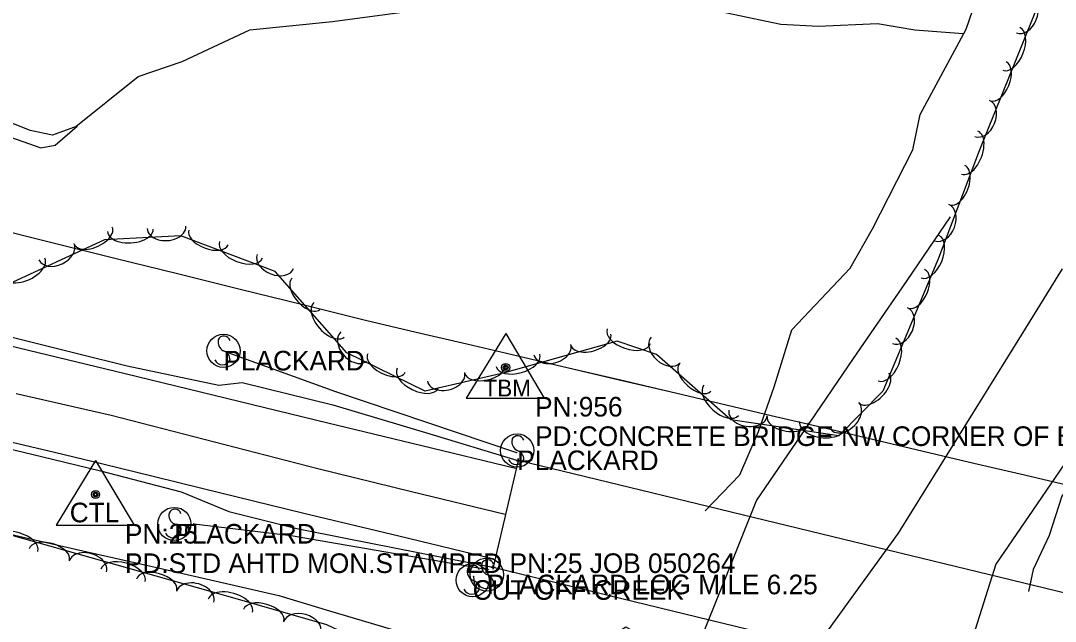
# Model space of a CAD drawing. Extents: x 1441650 to 1491889, y 345904 to 358319.
# Drawn here: x 1472850 to 1473113.8, y 348154 to 348307 of the extents above; entities that cross this region are included whole.
import ezdxf

# ---------------------------------------------------------------- set-up
doc = ezdxf.new("R2010")
doc.units = 0
for name, color, linetype in [('S_BRIDGE', 7, 'Continuous'), ('S_DITCHLINE', 7, 'Continuous'), ('S_EDGE_PAVEMENT', 7, 'Continuous'), ('S_GUARDRAIL', 7, 'Continuous'), ('S_MSC_PT_SYM', 7, 'Continuous'), ('S_PAVEMENT_CROWN', 7, 'Continuous'), ('S_PRIMARY_CTL', 7, 'Continuous'), ('S_PRIMARY_CTL_ANNOT', 7, 'Continuous'), ('S_RDW_PT_SYM', 7, 'Continuous'), ('S_SHOULDER', 7, 'Continuous'), ('S_SIGN', 7, 'Continuous'), ('S_SIGN_ANNOT', 7, 'Continuous'), ('S_STR_PT_SYM', 7, 'Continuous'), ('S_STREAM', 7, 'Continuous'), ('S_TREE', 7, 'Continuous')]:
    doc.layers.add(name, color=color, linetype=linetype)

msp = doc.modelspace()

# ---------------------------------------------------------------- linework, layer by layer
at = {"layer": 'S_BRIDGE'}
for p, q in [((1472976.88, 348194.93), (1472970.49, 348167.73)), ((1473142.95, 348154.68), (1472976.88, 348194.93)), ((1472970.49, 348167.73), (1473136.29, 348127.54))]:
    msp.add_line(p, q, dxfattribs=at)
at = {"layer": 'S_DITCHLINE'}
for points in [[(1473087.04, 348257.02), (1473074.69, 348238.97), (1473062.34, 348220.91), (1473049.98, 348202.85), (1473037.63, 348184.8), (1473031.01, 348168.28), (1473024.38, 348151.77), (1473014.11, 348133.56), (1473003.85, 348115.35), (1472995.89, 348101.79), (1472987.93, 348088.22)], [(1473115.62, 348243.74), (1473105.15, 348226.91), (1473094.68, 348210.07), (1473084.21, 348193.24), (1473073.74, 348176.4), (1473061.73, 348159.79), (1473049.72, 348143.17), (1473044.52, 348130.05), (1473039.32, 348116.92), (1473034.11, 348103.8), (1473028.91, 348090.67)], [(1473140.67, 348229.88), (1473130.18, 348214.54), (1473119.68, 348199.2), (1473109.18, 348183.86), (1473098.68, 348168.52), (1473092.86, 348150.29), (1473087.04, 348132.06), (1473079.76, 348118.49), (1473072.48, 348104.91), (1473065.21, 348091.33), (1473057.93, 348077.75)]]:
    msp.add_lwpolyline(points, dxfattribs=at)
at = {"layer": 'S_EDGE_PAVEMENT'}
for points in [[(1472839.71, 348226.04), (1472852.03, 348223.07), (1472864.35, 348220.1), (1472876.67, 348217.13), (1472889.59, 348213.98), (1472902.52, 348210.83), (1472915.44, 348207.68), (1472928.36, 348204.53), (1472952.27, 348198.76), (1472976.19, 348192.99)], [(1472846.37, 348199.95), (1472858.65, 348197.02), (1472870.93, 348194.09), (1472883.76, 348190.95), (1472896.58, 348187.82), (1472909.41, 348184.68), (1472922.24, 348181.55), (1472946.44, 348175.71), (1472970.64, 348169.87)]]:
    msp.add_lwpolyline(points, dxfattribs=at)
at = {"layer": 'S_GUARDRAIL'}
for p, q in [((1472902.8, 348222.43), (1472930.33, 348212.54)), ((1472930.33, 348212.54), (1472976.48, 348196.98)), ((1472894.14, 348178.84), (1472918.95, 348175.8)), ((1472918.95, 348175.8), (1472969.25, 348167.15))]:
    msp.add_line(p, q, dxfattribs=at)
at = {"layer": 'S_MSC_PT_SYM'}
for points in [[(1472965.52, 348165.45), (1472965.52, 348165.5), (1472965.52, 348165.45), (1472965.47, 348165.45), (1472965.52, 348165.45), (1472965.52, 348165.4), (1472965.52, 348165.45), (1472965.57, 348165.45)], [(1472965.66, 348163.35), (1472965.66, 348163.4), (1472965.66, 348163.35), (1472965.61, 348163.35), (1472965.66, 348163.35), (1472965.66, 348163.3), (1472965.66, 348163.35), (1472965.71, 348163.35)]]:
    msp.add_lwpolyline(points, dxfattribs=at)
at = {"layer": 'S_PAVEMENT_CROWN'}
msp.add_lwpolyline([(1472848.88, 348212.01), (1472873.11, 348206.48), (1472886.28, 348203.09), (1472899.44, 348199.7), (1472912.61, 348196.31), (1472925.78, 348192.93), (1472949.66, 348187.07), (1472973.55, 348181.22)], dxfattribs=at)
at = {"layer": 'S_PRIMARY_CTL'}
for p, q in [((1472973.69, 348227.34), (1472963.65, 348210.82)), ((1472973.69, 348227.34), (1472983.51, 348210.82)), ((1472963.65, 348210.82), (1472983.51, 348210.82)), ((1472869.11, 348194.97), (1472859.08, 348178.46)), ((1472869.11, 348194.97), (1472878.94, 348178.46)), ((1472859.08, 348178.46), (1472878.94, 348178.46))]:
    msp.add_line(p, q, dxfattribs=at)
for centre, radius in [((1472973.69, 348218.64), 1.04), ((1472973.69, 348218.64), 0.609), ((1472973.69, 348218.64), 0.344), ((1472869.11, 348186.27), 1.04), ((1472869.11, 348186.27), 0.609), ((1472869.11, 348186.27), 0.344)]:
    msp.add_circle(centre, radius, dxfattribs=at)
at = {"layer": 'S_RDW_PT_SYM'}
for points in [[(1472902.8, 348222.43), (1472902.8, 348222.48), (1472902.8, 348222.43), (1472902.75, 348222.43), (1472902.8, 348222.43), (1472902.8, 348222.38), (1472902.8, 348222.43), (1472902.85, 348222.43)], [(1472930.33, 348212.54), (1472930.33, 348212.59), (1472930.33, 348212.54), (1472930.28, 348212.54), (1472930.33, 348212.54), (1472930.33, 348212.49), (1472930.33, 348212.54), (1472930.38, 348212.54)], [(1472976.48, 348196.98), (1472976.48, 348197.03), (1472976.48, 348196.98), (1472976.43, 348196.98), (1472976.48, 348196.98), (1472976.48, 348196.93), (1472976.48, 348196.98), (1472976.53, 348196.98)], [(1472894.14, 348178.84), (1472894.14, 348178.89), (1472894.14, 348178.84), (1472894.09, 348178.84), (1472894.14, 348178.84), (1472894.14, 348178.79), (1472894.14, 348178.84), (1472894.19, 348178.84)], [(1472918.95, 348175.8), (1472918.95, 348175.85), (1472918.95, 348175.8), (1472918.9, 348175.8), (1472918.95, 348175.8), (1472918.95, 348175.75), (1472918.95, 348175.8), (1472919, 348175.8)], [(1472969.25, 348167.15), (1472969.25, 348167.2), (1472969.25, 348167.15), (1472969.2, 348167.15), (1472969.25, 348167.15), (1472969.25, 348167.1), (1472969.25, 348167.15), (1472969.3, 348167.15)]]:
    msp.add_lwpolyline(points, dxfattribs=at)
at = {"layer": 'S_SHOULDER'}
for points in [[(1472840.27, 348228.21), (1472852.57, 348225.17), (1472864.88, 348222.13), (1472877.18, 348219.09), (1472900.53, 348214.14), (1472906.49, 348214.78), (1472929.64, 348209.16), (1472953.23, 348202.07), (1472976.81, 348194.98)], [(1472845.82, 348198.23), (1472858.09, 348195.27), (1472870.36, 348192.31), (1472890.95, 348186.99), (1472903.06, 348181.91), (1472920.4, 348177.63), (1472932.88, 348175.15), (1472945.36, 348172.68), (1472957.83, 348170.21), (1472970.31, 348167.73)]]:
    msp.add_lwpolyline(points, dxfattribs=at)
at = {"layer": 'S_SIGN'}
msp.add_line((1472965.52, 348165.45), (1472965.66, 348163.35), dxfattribs=at)
for centre in [(1472901.73, 348222.88), (1472976.63, 348197.48), (1472889.2, 348178.76), (1472968.91, 348165.85), (1472965.27, 348164.44)]:
    msp.add_circle(centre, 4.24, dxfattribs=at)
for centre, radius, start, end in [((1472902.89, 348225.14), 2.55, 167.1196, 241.9813), ((1472901.86, 348225.04), 1.62, 16.5258, 156.8957), ((1472901.03, 348220.6), 2.38, 358.6529, 73.7063), ((1472901.47, 348221.48), 2.17, 204.641, 335.359), ((1472976.76, 348199.63), 1.62, 16.5258, 156.8957), ((1472977.8, 348199.73), 2.55, 167.1196, 241.9813), ((1472975.93, 348195.2), 2.38, 358.6529, 73.7063), ((1472976.37, 348196.08), 2.17, 204.641, 335.359), ((1472889.33, 348180.92), 1.62, 16.5258, 156.8957), ((1472890.37, 348181.01), 2.55, 167.1196, 241.9813), ((1472888.5, 348176.48), 2.38, 358.6529, 73.7063), ((1472888.94, 348177.36), 2.17, 204.641, 335.359), ((1472969.04, 348168), 1.62, 16.5258, 156.8957), ((1472966.44, 348166.7), 2.55, 167.1196, 241.9813), ((1472965.4, 348166.6), 1.62, 16.5258, 156.8957), ((1472970.08, 348168.1), 2.55, 167.1196, 241.9813), ((1472964.57, 348162.16), 2.38, 358.6529, 73.7063), ((1472968.21, 348163.57), 2.38, 358.6529, 73.7063), ((1472965.01, 348163.04), 2.17, 204.641, 335.359), ((1472968.65, 348164.45), 2.17, 204.641, 335.359)]:
    msp.add_arc(centre, radius, start, end, dxfattribs=at)
at = {"layer": 'S_STR_PT_SYM'}
for points in [[(1472976.88, 348194.93), (1472976.88, 348195.43), (1472976.88, 348194.93), (1472976.38, 348194.93), (1472976.88, 348194.93), (1472976.88, 348194.43), (1472976.88, 348194.93), (1472977.38, 348194.93)], [(1472970.49, 348167.73), (1472970.49, 348168.23), (1472970.49, 348167.73), (1472969.99, 348167.73), (1472970.49, 348167.73), (1472970.49, 348167.23), (1472970.49, 348167.73), (1472970.99, 348167.73)]]:
    msp.add_lwpolyline(points, dxfattribs=at)
at = {"layer": 'S_STREAM'}
for points in [[(1473024.53, 348182.11), (1473033.36, 348191.26), (1473038.12, 348202.34), (1473042.13, 348213.74), (1473046.62, 348228.25), (1473061.54, 348243.91), (1473067.26, 348253.93), (1473077.53, 348274.11), (1473079.41, 348283.11), (1473091.1, 348304.84), (1473097.06, 348322.2), (1473106.38, 348343.01)], [(1472864.1, 348280.06), (1472880.01, 348292.78), (1472891.16, 348296.65), (1472908.44, 348304.7), (1472929.51, 348306.8), (1472963.88, 348311.43), (1472979.03, 348312.06), (1473004.46, 348312.48), (1473014.92, 348311.14), (1473021.36, 348310.86), (1473031.66, 348308.7), (1473043.82, 348306.16), (1473053.49, 348305.63), (1473068.53, 348306.27), (1473078.01, 348304.68), (1473090.36, 348303.75)], [(1472839.82, 348279.94), (1472855.15, 348274.57), (1472858.8, 348275.25), (1472864.43, 348280.09), (1472858.12, 348277.86), (1472852.43, 348279.05), (1472843.54, 348282.62)], [(1473170.89, 348279.31), (1473167.39, 348262.57), (1473161.78, 348252.93), (1473155.22, 348239.13), (1473146.8, 348228.04), (1473131.31, 348206.74), (1473124.09, 348197.72), (1473115.49, 348185.81), (1473112.29, 348175.85), (1473108.18, 348167.14), (1473107.02, 348161.57)]]:
    msp.add_lwpolyline(points, dxfattribs=at)
at = {"layer": 'S_TREE'}
for points in [[(1473109.89, 348312.19), (1473094.46, 348273.87), (1473084.02, 348246.5), (1473069.89, 348212.61), (1473058.67, 348201.26), (1473031.12, 348205.26), (1473012.17, 348221.95), (1473002.12, 348225.36), (1472973.42, 348217.28), (1472953.15, 348212.6), (1472933.21, 348222.39), (1472914.94, 348243.12), (1472890.88, 348252.17), (1472871.36, 348251.14), (1472845.65, 348239.27)], [(1472310.15, 348303.67), (1472465.08, 348263.44), (1472535.44, 348247.8), (1472646.52, 348221.7), (1472680.95, 348214.5), (1472768.25, 348192.77), (1472844.04, 348176.91), (1472901.65, 348160.68), (1472928, 348153.12), (1472974.47, 348131.25), (1472985.82, 348129), (1472989.26, 348142.93), (1473004.35, 348152.55), (1473012.14, 348148.07), (1473011.33, 348127.41), (1473005.74, 348100.7), (1472997.92, 348078.83), (1472968.79, 348050.92), (1472925.63, 348015.56)], [(1472842, 348254.45), (1472857.99, 348250.49), (1472873.99, 348246.53), (1472889.99, 348242.57), (1472905.98, 348238.62), (1472921.98, 348234.66), (1472937.98, 348230.7), (1472950.9, 348227.67), (1472963.82, 348224.64), (1472976.75, 348221.6), (1472989.67, 348218.57), (1473002.6, 348215.54), (1473015.52, 348212.5), (1473028.44, 348209.47), (1473041.37, 348206.44), (1473054.29, 348203.4), (1473067.22, 348200.37), (1473080.14, 348197.33), (1473093.06, 348194.3), (1473105.99, 348191.27), (1473118.91, 348188.23)], [(1472842, 348254.44), (1472857.99, 348250.49), (1472873.99, 348246.53), (1472889.99, 348242.57), (1472905.98, 348238.61), (1472921.98, 348234.66), (1472937.98, 348230.7), (1472950.9, 348227.67), (1472963.82, 348224.63), (1472976.75, 348221.6), (1472989.67, 348218.57), (1473002.6, 348215.53), (1473015.52, 348212.5), (1473028.44, 348209.47), (1473041.37, 348206.43), (1473054.29, 348203.4), (1473067.22, 348200.37), (1473080.14, 348197.33), (1473093.06, 348194.3), (1473105.99, 348191.27), (1473118.91, 348188.23)], [(1472834.34, 348179.13), (1472850.64, 348175.41), (1472866.94, 348171.69), (1472883.24, 348167.97), (1472899.55, 348164.25), (1472915.85, 348160.53), (1472928.75, 348156.66), (1472941.65, 348152.79), (1472954.55, 348148.91), (1472967.45, 348145.04), (1472980.35, 348141.17), (1472993.25, 348137.3), (1473006.16, 348133.43), (1473019.06, 348129.55), (1473031.96, 348125.68), (1473044.86, 348121.81), (1473057.76, 348117.94), (1473070.66, 348114.06), (1473083.56, 348110.19), (1473096.46, 348106.32), (1473109.37, 348102.45), (1473122.27, 348098.57)], [(1472834.34, 348179.12), (1472850.64, 348175.41), (1472866.94, 348171.69), (1472883.24, 348167.97), (1472899.54, 348164.25), (1472915.85, 348160.53), (1472928.75, 348156.66), (1472941.65, 348152.78), (1472954.55, 348148.91), (1472967.45, 348145.04), (1472980.35, 348141.17), (1472993.25, 348137.3), (1473006.15, 348133.42), (1473019.06, 348129.55), (1473031.96, 348125.68), (1473044.86, 348121.81), (1473057.76, 348117.93), (1473070.66, 348114.06), (1473083.56, 348110.19), (1473096.46, 348106.32), (1473109.37, 348102.45), (1473122.27, 348098.57)]]:
    msp.add_lwpolyline(points, dxfattribs=at)
for centre, major_axis, ratio, start_param, end_param in [((1473105.83, 348308.49), (1.85, 4.6), 0.684797, 3.141593, 6.283185), ((1473102.61, 348299.8), (2.19, 5.44), 0.549667, 3.141593, 6.283185), ((1473099.3, 348291.57), (2, 4.96), 0.540294, 3.141593, 6.283185), ((1473095.21, 348282.11), (1.85, 4.6), 0.684797, 3.141593, 6.283185), ((1473092, 348273.38), (2.09, 5.48), 0.549667, 3.141568, 6.283161), ((1473088.84, 348265.1), (1.9, 5), 0.540294, 3.141569, 6.283162), ((1473084.93, 348255.56), (1.77, 4.63), 0.684797, 3.141553, 6.283145), ((1472868.56, 348252.18), (4.82, 2.23), 0.543849, 3.1392, 6.280793), ((1472877.98, 348253.61), (5.85, 0.31), 0.55105, 3.140823, 6.282416), ((1472887.19, 348254.36), (4.94, 0.27), 0.686519, 3.14033, 6.281923), ((1472897.92, 348251.79), (5, -1.88), 0.540699, 3.141593, 6.283185), ((1473081.89, 348246.89), (2.26, 5.42), 0.549667, 3.141593, 6.283185), ((1472859.16, 348248.13), (4.47, 2.08), 0.6893, 3.137524, 6.279116), ((1472906.22, 348248.66), (5.49, -2.07), 0.55008, 3.141593, 6.283185), ((1472850.92, 348244.03), (5.29, 2.45), 0.553284, 3.139122, 6.280715), ((1472914.98, 348245.65), (4.64, -1.75), 0.685311, 3.141593, 6.283185), ((1473078.47, 348238.7), (2.06, 4.93), 0.540294, 3.141593, 6.283185), ((1472922.77, 348237.43), (3.54, -4.01), 0.540628, 3.141697, 6.28329), ((1472928.64, 348230.78), (3.88, -4.4), 0.550008, 3.1417, 6.283293), ((1473074.27, 348229.29), (1.91, 4.57), 0.684797, 3.141593, 6.283185), ((1472934.96, 348224.01), (3.28, -3.72), 0.685221, 3.141769, 6.283362), ((1472995.43, 348225.68), (5.08, 1.44), 0.547252, 3.13874, 6.280333), ((1473005.08, 348226.59), (5.51, -1.87), 0.555255, 3.141419, 6.283011), ((1472985.57, 348223.17), (4.71, 1.34), 0.693611, 3.136712, 6.278305), ((1473014.47, 348223.1), (3.7, -3.27), 0.687327, 3.142953, 6.284545), ((1473070.94, 348220.65), (2.26, 5.42), 0.549667, 3.141593, 6.283185), ((1472943.31, 348219.79), (4.78, -2.35), 0.542282, 3.141793, 6.283386), ((1472976.83, 348220.44), (5.58, 1.58), 0.556745, 3.138647, 6.280239), ((1472968.45, 348218.3), (5.14, 1.19), 0.547564, 3.138866, 6.280458), ((1473022.01, 348216.11), (4, -3.52), 0.542291, 3.142395, 6.283987), ((1472951.25, 348215.9), (5.25, -2.58), 0.55169, 3.1418, 6.283392), ((1472958.48, 348216.27), (4.76, 1.12), 0.694007, 3.136924, 6.278517), ((1473067.65, 348213.36), (3.76, 3.8), 0.540443, 3.141115, 6.282708), ((1473028.64, 348210.27), (4.39, -3.87), 0.551699, 3.142421, 6.284013), ((1473060.22, 348206.22), (3.48, 3.53), 0.684985, 3.140785, 6.282378), ((1473035.49, 348207.03), (4.9, -0.71), 0.686451, 3.140942, 6.282535), ((1473045.63, 348205.3), (5.28, -0.77), 0.541599, 3.141208, 6.282801), ((1473054.39, 348204.03), (5.8, -0.84), 0.550995, 3.141196, 6.282789), ((1472848.77, 348173.37), (-5.65, 1.59), 0.550047, 3.141622, 6.283214), ((1472857.3, 348170.97), (-5.15, 1.45), 0.540668, 3.141621, 6.283213), ((1472867.15, 348167.92), (-4.77, 1.34), 0.685271, 3.14164, 6.283233), ((1472876.13, 348165.66), (-5.65, 1.59), 0.550047, 3.141622, 6.283214), ((1472884.67, 348163.26), (-5.15, 1.45), 0.540668, 3.141621, 6.283213), ((1472894.51, 348160.22), (-4.77, 1.34), 0.685271, 3.14164, 6.283233), ((1472903.48, 348157.95), (-5.64, 1.62), 0.550238, 3.141358, 6.282951), ((1472912, 348155.5), (-5.14, 1.47), 0.540855, 3.141366, 6.282958), ((1472921.83, 348152.41), (-4.76, 1.36), 0.685508, 3.141209, 6.282801)]:
    msp.add_ellipse(centre, major_axis=major_axis, ratio=ratio, start_param=start_param, end_param=end_param, dxfattribs=at)

# ---------------------------------------------------------------- texts
at = {"layer": 'S_PRIMARY_CTL'}
for s, height, p in [('TBM', 4.287, (1472968.04, 348211.25)), ('CTL', 5, (1472862.53, 348179.19))]:
    msp.add_text(s, height=height, rotation=360, dxfattribs=at).set_placement(p)
at = {"layer": 'S_PRIMARY_CTL_ANNOT'}
for s, p in [('PN:956', (1472981.19, 348206.14)), ('PD:CONCRETE BRIDGE NW CORNER OF BRIDGE', (1472981.19, 348198.64)), ('PN:25', (1472876.61, 348173.77)), ('PD:STD AHTD MON.STAMPED PN:25 JOB 050264', (1472876.61, 348166.27))]:
    msp.add_text(s, height=5, dxfattribs=at).set_placement(p)
at = {"layer": 'S_SIGN_ANNOT'}
for s, p in [('PLACKARD', (1472901.73, 348217.88)), ('PLACKARD', (1472976.63, 348192.48)), ('PLACKARD', (1472889.2, 348173.76)), ('CUT OFF CREEK', (1472965.27, 348159.44)), ('PLACKARD LOG MILE 6.25', (1472968.91, 348160.85))]:
    msp.add_text(s, height=5, dxfattribs=at).set_placement(p)

doc.saveas('drawing.dxf')
